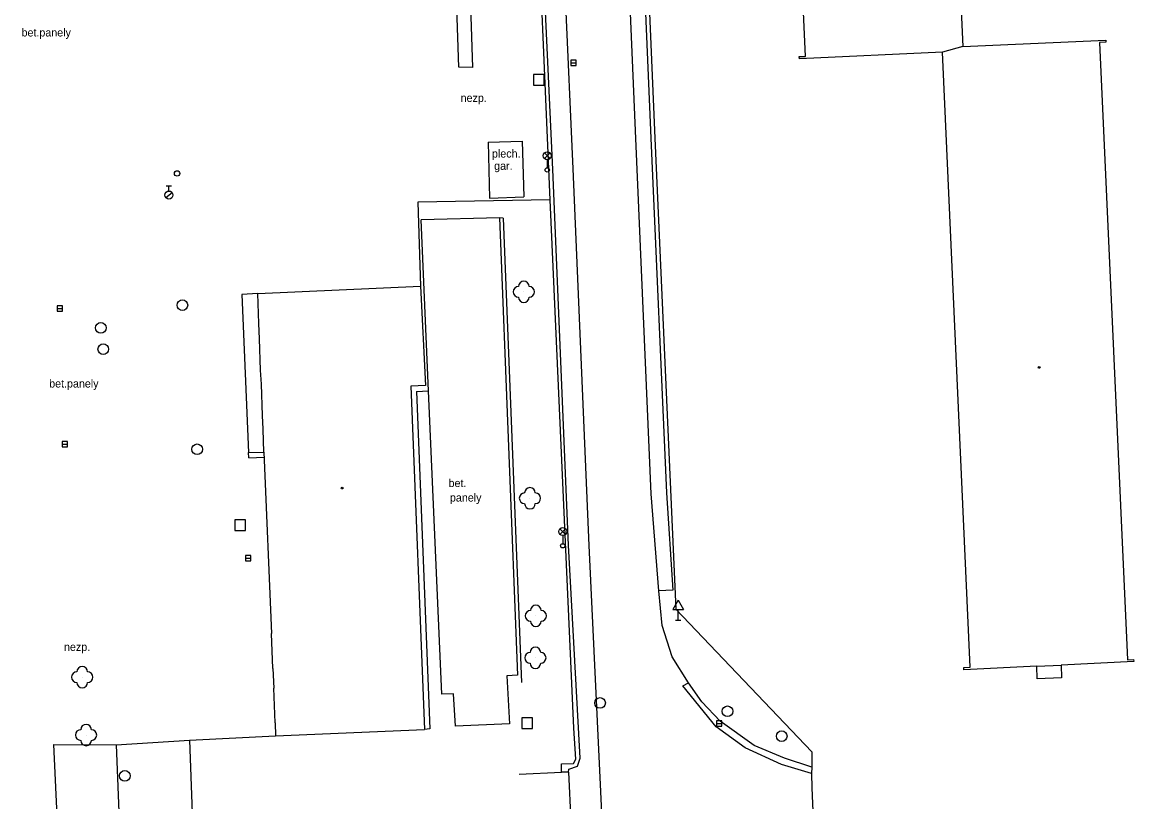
# Model space of a CAD drawing. Extents: x -737812 to -729375, y -1123000 to -1115500.
# Drawn here: x -736088.3 to -735984.1, y -1118593.2 to -1118520.1 of the extents above; entities that cross this region are included whole.
import ezdxf

# ---------------------------------------------------------------- set-up
doc = ezdxf.new("R2010")
doc.units = 0
for name, color, linetype in [('Doplněk polohopisu', 7, 'Continuous'), ('Doplňkové značky', 7, 'Continuous'), ('Hranice - ploty_ zdi', 7, 'Continuous'), ('Komunikace', 7, 'Continuous'), ('Pomocné popisy', 7, 'Continuous'), ('Popisy budov', 7, 'Continuous'), ('Povr_ zn_ inž_ sítí - el_', 7, 'Continuous'), ('Povr_ zn_ inž_ sítí - kan_', 7, 'Continuous'), ('Povr_ zn_ inž_ sítí - ner_', 7, 'Continuous'), ('Povr_ zn_ inž_ sítí - tep_', 7, 'Continuous'), ('Povr_ zn_ inž_ sítí - vod_', 7, 'Continuous'), ('Stavební objekty', 7, 'Continuous'), ('Zeleň', 7, 'Continuous'), ('Značky druhů budov', 7, 'Continuous')]:
    doc.layers.add(name, color=color, linetype=linetype)

msp = doc.modelspace()

# ---------------------------------------------------------------- linework, layer by layer
at = {"layer": 'Doplněk polohopisu'}
for p, q in [((-736030.67, -1118499.54), (-736029.34, -1118530.97)), ((-736029.34, -1118530.97), (-736027.87, -1118564.22)), ((-736050.2, -1118554.64), (-736050.89, -1118538.63)), ((-736043.53, -1118538.44), (-736041.85, -1118581.32)), ((-736051.31, -1118554.71), (-736050.2, -1118554.64)), ((-736027.87, -1118564.22), (-736027.3, -1118573.34)), ((-736027.3, -1118573.34), (-736028.59, -1118573.41)), ((-736041.85, -1118581.32), (-736042.85, -1118581.38)), ((-736042.85, -1118581.38), (-736042.61, -1118585.87)), ((-736024.57, -1118583.81), (-736025.81, -1118582.02)), ((-736022.84, -1118585.62), (-736024.57, -1118583.81)), ((-736042.61, -1118585.87), (-736047.66, -1118586.1)), ((-736019.67, -1118587.9), (-736022.84, -1118585.62)), ((-736079.48, -1118587.83), (-736072.6, -1118587.4)), ((-736016.83, -1118589.08), (-736019.67, -1118587.9)), ((-736014.26, -1118589.92), (-736016.83, -1118589.08))]:
    msp.add_line(p, q, dxfattribs=at)
for points in [[(-736048.41, -1118492.75), (-736047.1, -1118492.78), (-736046.07, -1118524.33), (-736047.34, -1118524.3), (-736048.41, -1118492.75)], [(-736051.31, -1118554.71), (-736050.07, -1118586.35), (-736050.58, -1118586.4)], [(-736047.66, -1118586.1), (-736047.85, -1118583.06), (-736048.95, -1118583.08), (-736050.2, -1118554.64)]]:
    msp.add_lwpolyline(points, dxfattribs=at)
at = {"layer": 'Doplňkové značky'}
for p, q in [((-736026.8, -1118574.27), (-736027.3, -1118575.14)), ((-736026.8, -1118574.27), (-736026.3, -1118575.14)), ((-736027.3, -1118575.14), (-736026.3, -1118575.14)), ((-736026.8, -1118576.14), (-736026.8, -1118575.14)), ((-736027.05, -1118576.14), (-736026.55, -1118576.14))]:
    msp.add_line(p, q, dxfattribs=at)
at = {"layer": 'Hranice - ploty_ zdi'}
for p, q in [((-736030.31, -1118499.41), (-736028.97, -1118530.97)), ((-736038.55, -1118533.89), (-736040.08, -1118500.09)), ((-736028.97, -1118530.97), (-736027.01, -1118575.11)), ((-736037.07, -1118569.12), (-736038.55, -1118533.89)), ((-736035.97, -1118589.1), (-736037.07, -1118569.12)), ((-736027.01, -1118575.11), (-736014.25, -1118588.48)), ((-736036.24, -1118589.84), (-736035.97, -1118589.1)), ((-736014.25, -1118588.48), (-736014.26, -1118589.92)), ((-736037.07, -1118590.39), (-736037.04, -1118590.12)), ((-736037.04, -1118590.12), (-736036.24, -1118589.84)), ((-736037.07, -1118590.39), (-736036.85, -1118595.03)), ((-736014.26, -1118591.86), (-736014.02, -1118597.95))]:
    msp.add_line(p, q, dxfattribs=at)
for points in [[(-736038.78, -1118536.74), (-736041.61, -1118471.34), (-736042.95, -1118436.66), (-736044.65, -1118435.49), (-736044.7, -1118435.4)], [(-736038.78, -1118536.74), (-736051.19, -1118536.97)], [(-736036.6, -1118589.58), (-736036.37, -1118589.18), (-736036.57, -1118586.26), (-736038.78, -1118536.74)], [(-736043.19, -1118538.46), (-736043.53, -1118538.44), (-736050.89, -1118538.63)], [(-736043.19, -1118538.46), (-736041.47, -1118581.99)], [(-736066.03, -1118549.78), (-736066.09, -1118548.33)], [(-736065.86, -1118554.03), (-736065.93, -1118552.71)], [(-736065.69, -1118558.24), (-736065.75, -1118556.97)], [(-736064.77, -1118580.68), (-736064.9, -1118577.41)], [(-736064.58, -1118585.78), (-736064.68, -1118582.51)], [(-736085.3, -1118587.82), (-736079.48, -1118587.83), (-736077.44, -1118638.83), (-736076.9, -1118638.86), (-736070.73, -1118638.75), (-736058.65, -1118638.56), (-736058.63, -1118636.11)], [(-736085, -1118594.49), (-736085.3, -1118587.82)], [(-736037.07, -1118590.39), (-736037.73, -1118590.41), (-736037.73, -1118589.63), (-736036.6, -1118589.58)], [(-736014.26, -1118589.92), (-736014.3, -1118590.53), (-736014.26, -1118591.86)]]:
    msp.add_lwpolyline(points, dxfattribs=at)
at = {"layer": 'Komunikace'}
for p, q in [((-736030.76, -1118531), (-736032.12, -1118499.52)), ((-736038.18, -1118499.97), (-736036.67, -1118533.84)), ((-736029.32, -1118564.31), (-736030.76, -1118531)), ((-736036.67, -1118533.84), (-736035.15, -1118569.16)), ((-736028.59, -1118573.41), (-736029.32, -1118564.31)), ((-736035.15, -1118569.16), (-736033.59, -1118602.5)), ((-736028.3, -1118576.64), (-736028.59, -1118573.41)), ((-736027.35, -1118579.58), (-736028.3, -1118576.64)), ((-736025.81, -1118582.02), (-736027.35, -1118579.58)), ((-736026.34, -1118582.31), (-736025.81, -1118582.02)), ((-736023.24, -1118586.15), (-736026.34, -1118582.31)), ((-736072.6, -1118587.4), (-736064.52, -1118586.98)), ((-736020.51, -1118588.12), (-736023.24, -1118586.15)), ((-736017.1, -1118589.67), (-736020.51, -1118588.12)), ((-736014.3, -1118590.53), (-736017.1, -1118589.67))]:
    msp.add_line(p, q, dxfattribs=at)
for points in [[(-736072.6, -1118587.4), (-736070.73, -1118638.75)], [(-736041.68, -1118590.6), (-736037.73, -1118590.41)]]:
    msp.add_lwpolyline(points, dxfattribs=at)
at = {"layer": 'Povr_ zn_ inž_ sítí - el_'}
for p, q in [((-736039.32, -1118532.88), (-736038.8, -1118532.35)), ((-736038.79, -1118532.88), (-736039.32, -1118532.35)), ((-736039.06, -1118532.99), (-736039.06, -1118533.74)), ((-736037.87, -1118568.12), (-736037.35, -1118567.59)), ((-736037.34, -1118568.11), (-736037.87, -1118567.59)), ((-736037.61, -1118568.23), (-736037.61, -1118568.98))]:
    msp.add_line(p, q, dxfattribs=at)
for centre, radius in [((-736039.06, -1118532.61), 0.375), ((-736039.06, -1118533.94), 0.2), ((-736037.61, -1118567.85), 0.375), ((-736037.61, -1118569.18), 0.2)]:
    msp.add_circle(centre, radius, dxfattribs=at)
at = {"layer": 'Povr_ zn_ inž_ sítí - kan_'}
for p, q in [((-736036.86, -1118523.9), (-736036.36, -1118523.9)), ((-736085, -1118546.94), (-736084.5, -1118546.94)), ((-736084.54, -1118559.66), (-736084.04, -1118559.66)), ((-736067.36, -1118570.35), (-736066.86, -1118570.35)), ((-736023.21, -1118585.84), (-736022.71, -1118585.84))]:
    msp.add_line(p, q, dxfattribs=at)
for points in [[(-736036.86, -1118524.15), (-736036.36, -1118524.15), (-736036.36, -1118523.65), (-736036.86, -1118523.65)], [(-736085, -1118547.19), (-736084.5, -1118547.19), (-736084.5, -1118546.69), (-736085, -1118546.69)], [(-736084.54, -1118559.91), (-736084.04, -1118559.91), (-736084.04, -1118559.41), (-736084.54, -1118559.41)], [(-736067.36, -1118570.6), (-736066.86, -1118570.6), (-736066.86, -1118570.1), (-736067.36, -1118570.1)], [(-736023.21, -1118586.09), (-736022.71, -1118586.09), (-736022.71, -1118585.59), (-736023.21, -1118585.59)]]:
    msp.add_lwpolyline(points, close=True, dxfattribs=at)
for centre in [(-736073.26, -1118546.62), (-736080.91, -1118548.75), (-736080.68, -1118550.74), (-736071.88, -1118560.13), (-736034.11, -1118583.91), (-736022.16, -1118584.69), (-736017.08, -1118587.03), (-736078.66, -1118590.75)]:
    msp.add_circle(centre, 0.5, dxfattribs=at)
at = {"layer": 'Povr_ zn_ inž_ sítí - ner_'}
for p, q in [((-736039.35, -1118524.98), (-736040.35, -1118524.98)), ((-736040.35, -1118524.98), (-736040.35, -1118525.98)), ((-736039.35, -1118525.98), (-736039.35, -1118524.98)), ((-736040.35, -1118525.98), (-736039.35, -1118525.98)), ((-736067.35, -1118566.74), (-736068.35, -1118566.74)), ((-736068.35, -1118566.74), (-736068.35, -1118567.74)), ((-736067.35, -1118567.74), (-736067.35, -1118566.74)), ((-736068.35, -1118567.74), (-736067.35, -1118567.74))]:
    msp.add_line(p, q, dxfattribs=at)
msp.add_circle((-736073.76, -1118534.27), 0.25, dxfattribs=at)
at = {"layer": 'Povr_ zn_ inž_ sítí - tep_'}
for p, q in [((-736040.43, -1118585.3), (-736041.43, -1118585.3)), ((-736041.43, -1118585.3), (-736041.43, -1118586.3)), ((-736040.43, -1118586.3), (-736040.43, -1118585.3)), ((-736041.43, -1118586.3), (-736040.43, -1118586.3))]:
    msp.add_line(p, q, dxfattribs=at)
at = {"layer": 'Povr_ zn_ inž_ sítí - vod_'}
for p, q in [((-736074.81, -1118536.52), (-736074.22, -1118536.06)), ((-736074.77, -1118535.42), (-736074.27, -1118535.42)), ((-736074.52, -1118535.92), (-736074.52, -1118535.42))]:
    msp.add_line(p, q, dxfattribs=at)
msp.add_circle((-736074.52, -1118536.29), 0.375, dxfattribs=at)
at = {"layer": 'Stavební objekty'}
for points in [[(-736002, -1118522.91), (-736015.42, -1118523.52), (-736015.43, -1118523.32), (-736014.85, -1118523.29), (-736017.47, -1118465.43), (-736018.05, -1118465.46), (-736018.06, -1118465.26), (-736017.64, -1118465.24), (-736017.75, -1118462.9), (-736015.23, -1118462.78), (-736015.23, -1118461.05)], [(-736002.72, -1118464.77), (-736000.11, -1118522.38)], [(-736000.11, -1118522.38), (-736002, -1118522.91)], [(-736000.11, -1118522.38), (-735986.71, -1118521.77), (-735986.7, -1118521.97), (-735987.28, -1118522), (-735984.67, -1118579.86), (-735984.09, -1118579.83), (-735984.08, -1118580.03), (-735990.88, -1118580.36)], [(-735993.18, -1118580.47), (-736000, -1118580.8), (-736000.01, -1118580.6), (-735999.43, -1118580.57), (-736002, -1118522.91)], [(-736044.6, -1118531.34), (-736041.4, -1118531.23), (-736041.24, -1118536.47)], [(-736044.6, -1118531.34), (-736044.47, -1118536.59), (-736041.24, -1118536.47)], [(-736051.19, -1118536.97), (-736050.95, -1118544.85)], [(-736066.18, -1118545.52), (-736050.95, -1118544.85)], [(-736050.95, -1118544.85), (-736050.47, -1118554.14), (-736051.86, -1118554.2), (-736050.58, -1118586.4)], [(-736066.18, -1118545.52), (-736067.69, -1118545.61), (-736067.08, -1118560.44), (-736065.63, -1118560.41), (-736065.69, -1118558.24)], [(-736066.09, -1118548.33), (-736066.18, -1118545.52)], [(-736065.93, -1118552.71), (-736066.03, -1118549.78)], [(-736065.75, -1118556.97), (-736065.86, -1118554.03)], [(-736067.03, -1118560.94), (-736067.08, -1118560.44)], [(-736067.03, -1118560.94), (-736065.61, -1118560.88)], [(-736065.63, -1118560.41), (-736064.9, -1118577.41)], [(-736064.77, -1118580.68), (-736064.68, -1118582.51)], [(-735990.88, -1118580.36), (-735990.84, -1118581.57), (-735993.13, -1118581.66), (-735993.18, -1118580.47)], [(-735993.18, -1118580.47), (-735990.88, -1118580.36)], [(-736064.58, -1118585.78), (-736064.52, -1118586.98)], [(-736064.52, -1118586.98), (-736050.58, -1118586.4)]]:
    msp.add_lwpolyline(points, dxfattribs=at)
at = {"layer": 'Zeleň'}
for centre in [(-736041.26, -1118545.37), (-736040.68, -1118564.72), (-736040.13, -1118575.74), (-736040.17, -1118579.68), (-736082.65, -1118581.49), (-736082.29, -1118586.92)]:
    msp.add_circle(centre, 0.0005, dxfattribs=at)
for centre, start, end in [((-736041.26, -1118544.87), 0, 180), ((-736041.76, -1118545.37), 90, 270), ((-736040.76, -1118545.37), 270, 90), ((-736041.26, -1118545.87), 180, 360), ((-736041.18, -1118564.72), 90, 270), ((-736040.68, -1118564.22), 0, 180), ((-736040.18, -1118564.72), 270, 90), ((-736040.68, -1118565.22), 180, 360), ((-736040.63, -1118575.74), 90, 270), ((-736040.13, -1118575.24), 0, 180), ((-736039.63, -1118575.74), 270, 90), ((-736040.13, -1118576.24), 180, 360), ((-736040.17, -1118579.18), 0, 180), ((-736040.67, -1118579.68), 90, 270), ((-736039.67, -1118579.68), 270, 90), ((-736082.65, -1118580.99), 0, 180), ((-736040.17, -1118580.18), 180, 360), ((-736083.15, -1118581.49), 90, 270), ((-736082.15, -1118581.49), 270, 90), ((-736082.65, -1118581.99), 180, 360), ((-736082.29, -1118586.42), 0, 180), ((-736082.79, -1118586.92), 90, 270), ((-736081.79, -1118586.92), 270, 90), ((-736082.29, -1118587.42), 180, 360)]:
    msp.add_arc(centre, 0.5, start, end, dxfattribs=at)
at = {"layer": 'Značky druhů budov'}
for centre in [(-735992.95, -1118552.45), (-736058.28, -1118563.76)]:
    msp.add_circle(centre, 0.0875, dxfattribs=at)

# ---------------------------------------------------------------- texts
at = {"layer": 'Pomocné popisy'}
for s, p in [('bet.panely', (-736088.34, -1118521.43)), ('nezp.', (-736047.18, -1118527.56)), ('bet.panely', (-736085.75, -1118554.34)), ('bet.', (-736048.31, -1118563.67)), ('panely', (-736048.18, -1118565.03)), ('nezp.', (-736084.36, -1118579.03))]:
    msp.add_text(s, height=0.75, dxfattribs=at).set_placement(p)
at = {"layer": 'Popisy budov'}
for s, p in [('plech.', (-736044.24, -1118532.78)), ('gar.', (-736044.04, -1118533.93))]:
    msp.add_text(s, height=0.75, dxfattribs=at).set_placement(p)

doc.saveas('drawing.dxf')
